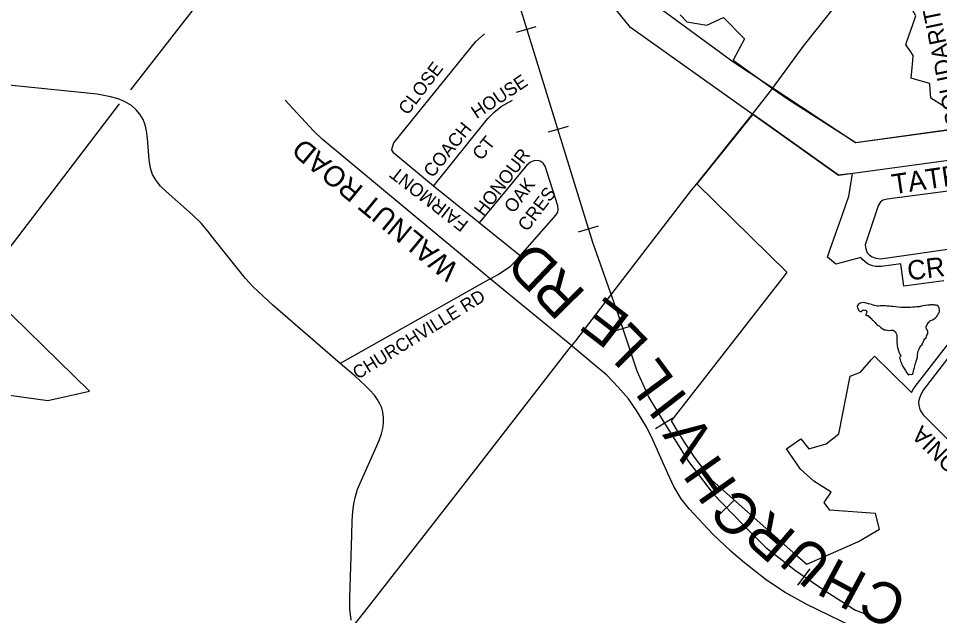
# Model space of a CAD drawing. Extents: x 586326 to 623965, y 4819854 to 4857850.
# Drawn here: x 598749 to 599867, y 4832762 to 4833487 of the extents above; entities that cross this region are included whole.
import ezdxf

# ---------------------------------------------------------------- set-up
doc = ezdxf.new("R2010")
doc.units = 0
for name, color, linetype in [('Hydro ROW', 7, 'Continuous'), ('Lots_Concessions', 7, 'Continuous'), ('Minor Rd Lbls', 7, 'Continuous'), ('Minor Rds', 7, 'Continuous'), ('Park Outlines', 7, 'Continuous'), ('Private Rds', 7, 'Continuous'), ('Proposed Secondary Rds', 7, 'Continuous'), ('Railways_lbls', 7, 'Continuous'), ('Secondary Rds Lbls', 7, 'Continuous'), ('SWM Ponds', 7, 'Continuous')]:
    doc.layers.add(name, color=color, linetype=linetype)

msp = doc.modelspace()

# ---------------------------------------------------------------- linework, layer by layer
at = {"layer": 'Hydro ROW'}
for p, q in [((599492.4, 4833475.6), (599304.4, 4833706.4)), ((599616.5, 4833433.8), (599519.8, 4833504.8)), ((599744.7, 4833296.2), (599492.4, 4833475.6)), ((599765.4, 4833335.9), (599616.5, 4833433.8)), ((600348.6, 4833415.5), (599765.4, 4833335.9)), ((600374.9, 4833382.2), (599744.7, 4833296.2))]:
    msp.add_line(p, q, dxfattribs=at)
at = {"layer": 'Lots_Concessions'}
for p, q in [((598885.6, 4833400.1), (599131.8, 4833716)), ((599701.8, 4833452.6), (599779.8, 4833550.6)), ((599664.6, 4833401.8), (599701.8, 4833452.6)), ((599640.5, 4833370.4), (599664.6, 4833401.8)), ((598709.9, 4833171.1), (598872.1, 4833382.9)), ((599572.6, 4833285.9), (599640.5, 4833370.4)), ((599566.3, 4833278.5), (599572.6, 4833285.9)), ((599461.4, 4833141.9), (599566.3, 4833278.5)), ((599425.7, 4833095.4), (599461.4, 4833141.9)), ((599417.7, 4833086), (599425.7, 4833095.4)), ((599283.4, 4832912.8), (599417.7, 4833086)), ((599174.2, 4832772.8), (599283.4, 4832912.8)), ((599156, 4832750.1), (599174.2, 4832772.8))]:
    msp.add_line(p, q, dxfattribs=at)
at = {"layer": 'Minor Rds'}
for points in [[(599253, 4833283.1), (599204.9, 4833323.1), (599202.5, 4833327.3), (599203.2, 4833331), (599205.1, 4833335.8), (599304.5, 4833458.7), (599315.1, 4833467.8)], [(599253, 4833283.1), (599319.1, 4833365.2), (599326.2, 4833372.5), (599335.4, 4833379.7), (599348.9, 4833387.3)], [(599358.3, 4833198.6), (599402, 4833248.2), (599403.9, 4833251.7), (599404.5, 4833255), (599404.2, 4833259.2), (599388.5, 4833307.4), (599386.2, 4833311), (599382.6, 4833313.4), (599379.3, 4833314.3), (599375.1, 4833314), (599370.9, 4833312.4), (599366.4, 4833308.5), (599308.6, 4833238.5)], [(599308.6, 4833238.5), (599253, 4833283.1)], [(599996.7, 4833228.3), (599968.7, 4833257), (599950.4, 4833279.5), (599947, 4833282.5), (599943.5, 4833284.3), (599939.5, 4833285), (599933.4, 4833284.4), (599803.8, 4833267.3), (599799.1, 4833266.2), (599795.7, 4833264.1), (599792.9, 4833259.3), (599776.9, 4833212.1), (599777.8, 4833207), (599779.4, 4833202.4), (599782.2, 4833199.3), (599785.7, 4833197.5), (599789.9, 4833195.9), (599795.9, 4833195.2), (599897.4, 4833209.5), (599901.8, 4833209.7), (599905.6, 4833209.2), (599909.6, 4833207.4), (599953.4, 4833173.2)], [(599358.3, 4833198.6), (599308.6, 4833238.5)], [(599321.8, 4833170.7), (599331.8, 4833176), (599339.4, 4833181.1), (599346.1, 4833185.9), (599352, 4833191.4), (599358.3, 4833198.6)], [(599953.4, 4833173.2), (599847.7, 4833035.9), (599844.6, 4833030.6), (599842.9, 4833025.9), (599842, 4833021.7), (599842.2, 4833017.1), (599843, 4833014), (599844.2, 4833010.8), (599847.4, 4833005.9), (599886.5, 4832967.1)]]:
    msp.add_lwpolyline(points, dxfattribs=at)
at = {"layer": 'Park Outlines'}
for points in [[(599870.9, 4833380.8), (599856.8, 4833389.8), (599856.1, 4833400.2), (599855.6, 4833407.7), (599841, 4833411.8), (599832.8, 4833414), (599833.6, 4833422.5), (599834.8, 4833435.4), (599835.4, 4833441.8), (599831.7, 4833447.2), (599826.4, 4833454.7), (599827.8, 4833458.7), (599832.5, 4833472.5), (599837.2, 4833486.2), (599838.4, 4833489.7), (599828.9, 4833507.3), (599825.2, 4833514.2), (599836.8, 4833530.6), (599858.5, 4833541.4), (599869.7, 4833547)], [(599552.7, 4833491), (599560.6, 4833482.4), (599584.9, 4833478.4), (599605.1, 4833487.7), (599630.6, 4833462), (599617, 4833435.8), (599664.8, 4833401.8), (599683.9, 4833388.3), (599765.6, 4833336.1), (599911.3, 4833355.9)], [(599872.6, 4833168.5), (599860.5, 4833166.8), (599848.4, 4833165.2), (599836.3, 4833163.5), (599824.2, 4833161.9), (599820.5, 4833189.1), (599796.8, 4833185.9), (599793.2, 4833185.6), (599789.7, 4833185.9), (599786.2, 4833186.6), (599782.8, 4833187.8), (599779.7, 4833189.5), (599776.7, 4833191.6), (599774.2, 4833194), (599771.9, 4833196.8), (599741.4, 4833188.5), (599731.4, 4833196.9), (599734.8, 4833206.8), (599741.6, 4833226), (599745.7, 4833237.5), (599749.7, 4833249), (599753.8, 4833260.5), (599757.4, 4833270.9), (599757.7, 4833273), (599761.6, 4833298.6), (599761.6, 4833298.6), (599744.8, 4833296.4), (599640.6, 4833370.4), (599572.6, 4833285.8), (599682.1, 4833178.7), (599678.7, 4833174.3), (599541.7, 4832998.4), (599550.6, 4832983.5), (599559.9, 4832969), (599569.7, 4832954.7), (599579.9, 4832940.8), (599590.5, 4832927.1), (599689.8, 4832838.8), (599706.1, 4832824.8), (599741.4, 4832840.2), (599769.2, 4832852.3), (599794.5, 4832867.1), (599789.5, 4832886.3), (599734.3, 4832890.4), (599727.4, 4832899.4), (599735.7, 4832912), (599714.7, 4832925.2), (599698.4, 4832939.8), (599681.8, 4832964.6), (599699.1, 4832976.9), (599708.8, 4832964.8), (599729.8, 4832970.6), (599745.3, 4832983), (599758.9, 4833052.7), (599771.4, 4833057.6), (599784.7, 4833072.9), (599788.3, 4833077), (599807.6, 4833058.5), (599833.5, 4833033.1), (599835.4, 4833036.7), (599837.7, 4833040.1), (599911.2, 4833134.5)], [(598665.6, 4833039.8), (598784.9, 4833023.4), (598835.4, 4833034.7), (598703.7, 4833163.1)]]:
    msp.add_lwpolyline(points, dxfattribs=at)
at = {"layer": 'Private Rds'}
msp.add_lwpolyline([(599321.8, 4833170.7), (599118, 4833340), (599107.4, 4833350.4), (599073, 4833387.3)], dxfattribs=at)
at = {"layer": 'Proposed Secondary Rds'}
for points in [[(599139.9, 4833068.1), (599058.2, 4833138.8), (599046.2, 4833149.8), (599034.4, 4833161.2), (599025, 4833171.1), (598987.8, 4833217.6), (598979.3, 4833228.7), (598971.1, 4833238.2), (598960.5, 4833248.3), (598928.5, 4833276.5), (598921.7, 4833283), (598916.3, 4833289.9), (598911.9, 4833297.2), (598909.6, 4833304.8), (598907.9, 4833315.2), (598905.8, 4833341.4), (598904.7, 4833350.3), (598903.3, 4833357.4), (598900.5, 4833364.2), (598896.6, 4833370.6), (598892.1, 4833375.9), (598886.4, 4833380.8), (598878, 4833385.8), (598870.4, 4833389.1), (598861.2, 4833391.7), (598844.7, 4833394.7), (598673.4, 4833412)], [(599321.8, 4833170.7), (599139.9, 4833068.1)], [(599447.1, 4833067.8), (599416.5, 4833093.2), (599321.8, 4833170.7)], [(599153, 4832756.8), (599152.2, 4832763.5), (599151.6, 4832770.5), (599151.5, 4832784.1), (599153.9, 4832859.9), (599154.5, 4832877.1), (599155.2, 4832888.6), (599156.5, 4832897.8), (599158.4, 4832907), (599160.9, 4832915.7), (599187.1, 4832974.9), (599189.8, 4832982.6), (599191.5, 4832989.2), (599192.6, 4832995.8), (599192.3, 4833003.2), (599191.6, 4833009.1), (599190.2, 4833014.5), (599187.8, 4833019.1), (599184.7, 4833024.7), (599181.3, 4833029.6), (599175.6, 4833036), (599170.1, 4833041.5), (599158, 4833052.8), (599139.9, 4833068.1)], [(599759.5, 4832750.1), (599707.1, 4832775.4), (599679.9, 4832790.4), (599657.5, 4832805.5), (599628.8, 4832828.1), (599614, 4832840.6), (599592.2, 4832861.2), (599563.4, 4832891.9), (599553.8, 4832903.8), (599545, 4832918.8), (599537.4, 4832934.7), (599530.6, 4832950), (599519.7, 4832974.8), (599511.9, 4832990.6), (599499.6, 4833011.1), (599489.8, 4833025.4), (599477.4, 4833039.5), (599463.7, 4833053.8), (599447.1, 4833067.8)]]:
    msp.add_lwpolyline(points, dxfattribs=at)
at = {"layer": 'Railways_lbls'}
for p, q in [((599353.9, 4833470), (599377.9, 4833477)), ((599392.8, 4833349.1), (599416.8, 4833356.1)), ((599429.2, 4833227.9), (599453.2, 4833234.9)), ((599470.5, 4833107.1), (599494.5, 4833114.1)), ((599522.5, 4832989.1), (599543.5, 4833002.1)), ((599599.5, 4832884.1), (599617.5, 4832902.1)), ((599695.5, 4832799.1), (599710.5, 4832819.1))]:
    msp.add_line(p, q, dxfattribs=at)
msp.add_lwpolyline([(599322.1, 4833616.1), (599446.3, 4833215.1), (599477, 4833128.4), (599500.1, 4833059.4), (599514.4, 4833026.7), (599530.5, 4833000.1), (599562.5, 4832949.1), (599592.5, 4832910.1), (599629.5, 4832872.1), (599656.5, 4832845.1), (599692.5, 4832817.1), (599727.5, 4832793.1), (599763.5, 4832770.1), (599765.5, 4832769.1), (599783.5, 4832762.1)], dxfattribs=at)
at = {"layer": 'SWM Ponds'}
msp.add_lwpolyline([(599767.4, 4833138.3), (599767.3, 4833137.7), (599767.5, 4833137.2), (599767.6, 4833136.6), (599767.7, 4833135.8), (599768.1, 4833134.7), (599768.4, 4833133.8), (599769.1, 4833132.9), (599770, 4833132.1), (599770.7, 4833131.4), (599771.4, 4833131), (599772.1, 4833130.7), (599772.4, 4833130.8), (599772.6, 4833131.3), (599773.1, 4833131.8), (599773.7, 4833132.2), (599774.3, 4833132.6), (599774.9, 4833132.9), (599775.7, 4833133.1), (599776.5, 4833132.9), (599777.4, 4833132.7), (599778.3, 4833132.3), (599778.9, 4833131.7), (599779.1, 4833131.1), (599779.1, 4833130.5), (599778.9, 4833129.7), (599778.7, 4833129), (599778.4, 4833128.3), (599778.2, 4833127.9), (599778.1, 4833127.4), (599778.1, 4833126.9), (599778.7, 4833126.5), (599779.7, 4833126.3), (599780.9, 4833126.3), (599781.6, 4833125.2), (599782.6, 4833124.1), (599783.7, 4833123.2), (599785, 4833122.3), (599785, 4833121.5), (599786.1, 4833120.7), (599787, 4833120.2), (599789.1, 4833117.9), (599790.2, 4833116.5), (599791.5, 4833115), (599792.8, 4833114.1), (599794, 4833113.6), (599795.3, 4833112.6), (599796.7, 4833111.4), (599798.7, 4833110), (599800.5, 4833109.1), (599802.3, 4833108.8), (599804.4, 4833108.5), (599806.3, 4833108.3), (599808.2, 4833108.5), (599809.9, 4833108.6), (599811, 4833108.4), (599812.2, 4833107.7), (599813.5, 4833106.5), (599814.5, 4833105.1), (599815.1, 4833103.7), (599815.4, 4833102.1), (599815.6, 4833100.5), (599815.6, 4833098.6), (599815.5, 4833097.1), (599815.5, 4833095.3), (599815.7, 4833093.5), (599815.8, 4833091.5), (599816, 4833089.5), (599816.3, 4833087.6), (599816.8, 4833086.1), (599817.6, 4833083.3), (599818.4, 4833081.1), (599819, 4833079.5), (599819.8, 4833078.3), (599820.6, 4833077.3), (599820, 4833076.9), (599819.3, 4833076.2), (599818.7, 4833075.4), (599819.1, 4833074), (599819.4, 4833072.6), (599819.9, 4833071), (599820.7, 4833069.2), (599821.8, 4833067), (599822.9, 4833064.5), (599824.3, 4833062.1), (599825.9, 4833059.7), (599827.6, 4833056.9), (599829.6, 4833054.5), (599830.5, 4833054.7), (599831.8, 4833055), (599833.1, 4833054.9), (599835.1, 4833055.1), (599835.3, 4833057.1), (599835.6, 4833058.6), (599836.3, 4833060.7), (599836.9, 4833063.1), (599837.4, 4833064.9), (599837.9, 4833067.1), (599838.6, 4833069), (599839, 4833070.8), (599840, 4833073.2), (599840.7, 4833075.9), (599840.8, 4833078.5), (599841.1, 4833081.2), (599841.4, 4833083.2), (599842.5, 4833085.6), (599843.5, 4833087.4), (599844.6, 4833089.4), (599845.5, 4833090.4), (599846.5, 4833090.7), (599846.1, 4833091.3), (599846.4, 4833092.2), (599847.3, 4833093.7), (599848.4, 4833096.1), (599849.7, 4833098), (599851, 4833099.4), (599851.7, 4833101.2), (599852.3, 4833103.1), (599853, 4833104.6), (599853, 4833106), (599853, 4833107.2), (599852.6, 4833108), (599852.2, 4833108.9), (599851.7, 4833110.1), (599851.2, 4833111.2), (599851, 4833112.5), (599851.2, 4833113.5), (599851.8, 4833114.3), (599852.5, 4833115.2), (599853.2, 4833116.5), (599853.9, 4833117.7), (599854.9, 4833118.4), (599855.4, 4833119.5), (599856.4, 4833120.1), (599857.9, 4833120.8), (599859.5, 4833121.6), (599861.2, 4833122.6), (599862.5, 4833123.5), (599863.7, 4833124.7), (599865, 4833126.3), (599865.9, 4833127.8), (599866.7, 4833129.2), (599867.3, 4833130.9), (599867.2, 4833132.4), (599867.1, 4833134.3), (599867.2, 4833135.1), (599866.9, 4833135.8), (599866.5, 4833136.5), (599865.8, 4833137.5), (599865.3, 4833138.3), (599864.3, 4833138.5), (599863.3, 4833139), (599862.4, 4833138.9), (599861, 4833139), (599860.2, 4833139.4), (599858.6, 4833139.1), (599856.7, 4833139.3), (599856, 4833138.9), (599853.1, 4833138.9), (599850.1, 4833138.6), (599847.6, 4833138.1), (599845.6, 4833137.6), (599844.1, 4833137.2), (599843.3, 4833137.4), (599842.5, 4833136.9), (599839.6, 4833136.8), (599837, 4833136.5), (599834.4, 4833136.6), (599832, 4833136.2), (599829.8, 4833136.1), (599827.9, 4833135.9), (599824.7, 4833136), (599822.1, 4833135.9), (599820.2, 4833136.1), (599817.1, 4833136.6), (599814, 4833137), (599810.6, 4833137.4), (599808.5, 4833137.4), (599806.3, 4833137.5), (599804, 4833137.8), (599801.8, 4833138.1), (599800, 4833138.1), (599798.3, 4833138.1), (599796.8, 4833138), (599795.3, 4833137.9), (599793.5, 4833137.7), (599791.9, 4833137.8), (599790.3, 4833137.9), (599788.8, 4833138.3), (599787, 4833139), (599784.8, 4833139.6), (599783, 4833140.1), (599781, 4833140.6), (599779.9, 4833140.9), (599778.4, 4833141.4), (599776.9, 4833141.7), (599775.2, 4833142), (599773.1, 4833141.8), (599771.2, 4833141.2), (599769.8, 4833140.6), (599768.9, 4833139.9), (599768.6, 4833139.4), (599768.8, 4833139), (599768.6, 4833138.7), (599768.2, 4833138.5), (599767.8, 4833138.5)], close=True, dxfattribs=at)

# ---------------------------------------------------------------- texts
at = {"layer": 'Minor Rd Lbls'}
for s, height, rotation, p in [('SOLIDARITY', 20.36, 101.7518, (599896.1, 4833359.2)), ('CLOSE', 15.99, 52.7374, (599221.8, 4833368.4)), ('HOUSE', 15.99, 33.4452, (599305.5, 4833364.3)), ('COACH', 15.99, 51.0984, (599251.9, 4833292.4)), ('WALNUT ROAD', 25.002, 140.4798, (599285.4, 4833185.5)), ('CT', 15.99, 51.0984, (599311.2, 4833313.4)), ('HONOUR', 15.99, 52.7374, (599313.8, 4833245.6)), ('FAIRMONT', 15.99, 142.2266, (599296.7, 4833239.3)), ('TATRA', 24.31, 8.4359, (599811.2, 4833273.2)), ('OAK', 15.99, 52.7374, (599350.1, 4833249.3)), ('CRES', 15.99, 52.7374, (599366.8, 4833227.1)), ('CR', 23.6, 7.1259, (599829.7, 4833168.7)), ('POLONIA  ', 20.36, 135.3848, (599932.4, 4832909))]:
    msp.add_text(s, height=height, rotation=rotation, dxfattribs=at).set_placement(p)
at = {"layer": 'Secondary Rds Lbls'}
for s, height, rotation, p in [('D', 50, 136.3981, (599407.8, 4833186.7)), ('R', 50, 134.4706, (599439.6, 4833153.1)), ('CHURCHVILLE RD', 15.688, 31.8547, (599161.2, 4833048.3)), ('E', 50, 142.3941, (599494.2, 4833123.4)), ('L', 50, 134.6301, (599517.1, 4833094)), ('L', 50, 126.5101, (599547.1, 4833047.9)), ('I', 50, 127.7868, (599563.2, 4833026.4)), ('V', 50, 125.2053, (599596.8, 4832974)), ('H', 50, 125.0914, (599623.2, 4832921.6)), ('C', 50, 134.4667, (599655.6, 4832885.6)), ('R', 50, 139.1543, (599695.8, 4832860.9)), ('U', 50, 138.4706, (599740.2, 4832830.7)), ('H', 50, 151.7428, (599782.5, 4832810.8)), ('C', 50, 151.8774, (599831.7, 4832788.1))]:
    msp.add_text(s, height=height, rotation=rotation, dxfattribs=at).set_placement(p)

doc.saveas('drawing.dxf')
